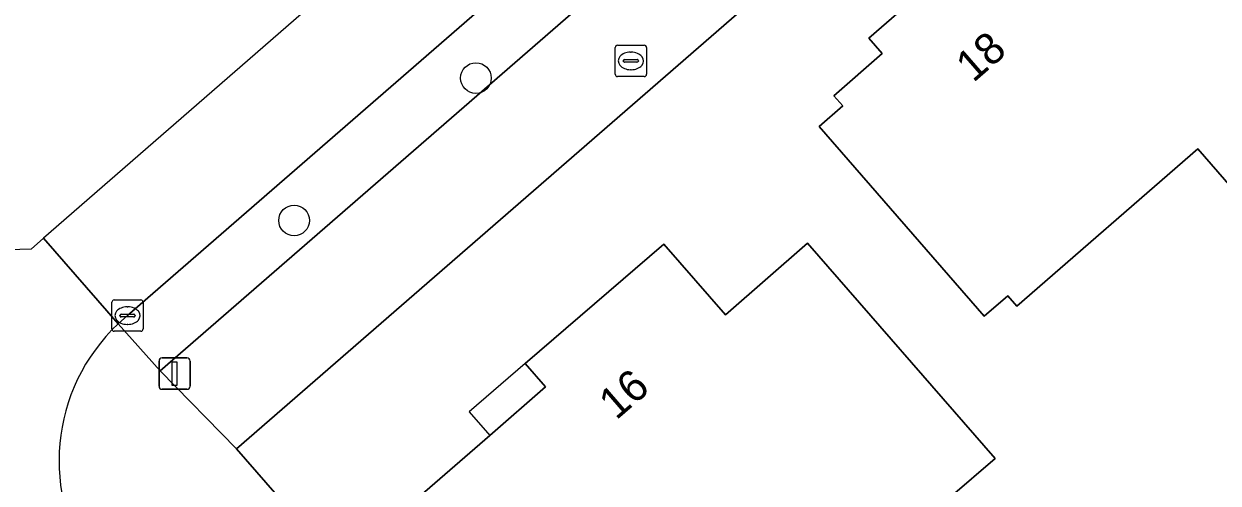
# Model space of a CAD drawing. Extents: x 155887 to 156869, y 383880 to 384678.
# Drawn here: x 156382.93 to 156421.04, y 384440.16 to 384454.83 of the extents above; entities that cross this region are included whole.
import ezdxf

# ---------------------------------------------------------------- set-up
doc = ezdxf.new("R2010")
doc.units = 0
for name, color, linetype in [('IMGEO_Boom', 7, 'Continuous'), ('IMGEO_Brandkraan', 7, 'Continuous'), ('IMGEO_Erf', 7, 'Continuous'), ('IMGEO_Kolk', 7, 'Continuous'), ('IMGEO_Lichtmast', 7, 'Continuous'), ('IMGEO_Pand', 7, 'Continuous'), ('IMGEO_Pand_nummerreeks', 7, 'Continuous'), ('IMGEO_Pand_overbouw', 7, 'Continuous'), ('IMGEO_Parkeervlak_open', 7, 'Continuous'), ('IMGEO_Rijbaan_lokaal_gesloten', 7, 'Continuous'), ('IMGEO_Voetpad_open', 7, 'Continuous')]:
    doc.layers.add(name, color=color, linetype=linetype)

msp = doc.modelspace()

# ---------------------------------------------------------------- linework, layer by layer
at = {"layer": 'IMGEO_Boom'}
for centre in [(156397.358, 384453.103), (156391.556, 384448.552)]:
    msp.add_circle(centre, 0.489, dxfattribs=at)
at = {"layer": 'IMGEO_Brandkraan'}
for p, q in [((156401.802, 384453.223), (156401.802, 384454.075)), ((156401.877, 384454.149), (156402.729, 384454.149)), ((156402.803, 384454.075), (156402.803, 384453.223)), ((156402.104, 384453.692), (156402.502, 384453.692)), ((156402.29, 384453.929), (156402.315, 384453.929)), ((156402.061, 384453.643), (156402.061, 384453.655)), ((156402.499, 384453.606), (156402.101, 384453.606)), ((156402.313, 384453.369), (156402.288, 384453.369)), ((156402.545, 384453.655), (156402.545, 384453.643)), ((156402.729, 384453.149), (156401.877, 384453.149))]:
    msp.add_line(p, q, dxfattribs=at)
for points in [[(156401.802, 384453.223), (156401.802, 384454.075)], [(156401.877, 384454.149), (156402.729, 384454.149)], [(156402.803, 384454.075), (156402.803, 384453.223)], [(156402.729, 384453.149), (156401.877, 384453.149)]]:
    msp.add_lwpolyline(points, dxfattribs=at)
for centre, radius, start, end in [((156401.879, 384454.073), 0.0765, 91.552, 178.448), ((156401.879, 384454.073), 0.0765, 91.552, 178.448), ((156402.727, 384454.073), 0.0765, 1.552, 88.448), ((156402.727, 384454.073), 0.0765, 1.552, 88.448), ((156402.101, 384453.652), 0.0403, 85.8775, 175.7526), ((156402.506, 384453.654), 0.0386, 1.7309, 96.639), ((156402.098, 384453.642), 0.0366, 178.938, 274.7102), ((156402.502, 384453.649), 0.043, 264.8664, 352.4533), ((156401.879, 384453.225), 0.0765, 181.552, 268.448), ((156401.879, 384453.225), 0.0765, 181.552, 268.448), ((156402.727, 384453.225), 0.0765, 271.552, 358.448), ((156402.727, 384453.225), 0.0765, 271.552, 358.448)]:
    msp.add_arc(centre, radius, start, end, dxfattribs=at)
for centre, major_axis, ratio, start_param, end_param in [((156402.289, 384453.649), (-0.387, 0.002), 0.722429, 4.712389, 7.853982), ((156402.314, 384453.649), (-0.39, 0.002), 0.717154, 1.570796, 4.712389)]:
    msp.add_ellipse(centre, major_axis=major_axis, ratio=ratio, start_param=start_param, end_param=end_param, dxfattribs=at)
at = {"layer": 'IMGEO_Erf'}
msp.add_lwpolyline([(156430.543, 384476.776), (156389.717, 384441.255), (156395.616, 384434.473), (156406.119, 384422.397), (156406.157, 384422.354), (156410.068, 384425.765), (156412.949, 384428.279), (156415.013, 384425.914), (156412.131, 384423.4), (156408.214, 384419.982), (156412.691, 384414.822), (156415.043, 384416.866), (156419.696, 384420.911), (156419.499, 384421.137), (156416.935, 384424.076), (156420.898, 384427.52), (156423.456, 384424.576)], dxfattribs=at)
for points in [[(156426.684, 384448.874), (156425.485, 384450.254), (156422.875, 384447.986), (156420.398, 384450.838), (156414.62, 384445.817), (156414.331, 384446.149), (156413.577, 384445.494), (156408.308, 384451.558), (156409.062, 384452.214), (156408.78, 384452.538), (156410.325, 384453.882), (156409.892, 384454.38), (156413.367, 384457.402), (156413.8, 384456.905), (156415.33, 384458.236), (156415.608, 384457.909), (156416.369, 384458.556), (156418.053, 384456.578), (156421.59, 384459.589), (156429.083, 384450.958)], [(156409.623, 384437.24), (156407.212, 384437.436), (156405.698, 384439.194), (156403.052, 384436.916), (156404.585, 384435.135), (156404.447, 384433.838), (156402.64, 384432.283), (156401.326, 384432.344), (156399.565, 384434.364), (156399.324, 384434.154), (156394.935, 384439.187), (156397.8, 384441.687), (156399.576, 384443.236), (156398.927, 384443.98), (156403.352, 384447.797), (156405.319, 384445.543), (156407.941, 384447.831), (156413.931, 384440.948)]]:
    msp.add_lwpolyline(points, close=True, dxfattribs=at)
at = {"layer": 'IMGEO_Kolk'}
for p, q in [((156385.738, 384445.086), (156385.738, 384445.938)), ((156385.813, 384446.012), (156386.665, 384446.012)), ((156386.226, 384445.792), (156386.251, 384445.792)), ((156386.739, 384445.938), (156386.739, 384445.086)), ((156385.997, 384445.506), (156385.997, 384445.518)), ((156386.435, 384445.469), (156386.037, 384445.469)), ((156386.04, 384445.555), (156386.438, 384445.555)), ((156386.481, 384445.518), (156386.481, 384445.506)), ((156386.665, 384445.012), (156385.813, 384445.012)), ((156386.249, 384445.232), (156386.224, 384445.232))]:
    msp.add_line(p, q, dxfattribs=at)
for points in [[(156385.738, 384445.086), (156385.738, 384445.938)], [(156385.813, 384446.012), (156386.665, 384446.012)], [(156386.739, 384445.938), (156386.739, 384445.086)], [(156386.665, 384445.012), (156385.813, 384445.012)]]:
    msp.add_lwpolyline(points, dxfattribs=at)
for centre, radius, start, end in [((156385.815, 384445.936), 0.0765, 91.552, 178.448), ((156385.815, 384445.936), 0.0765, 91.552, 178.448), ((156386.663, 384445.936), 0.0765, 1.552, 88.448), ((156386.663, 384445.936), 0.0765, 1.552, 88.448), ((156386.037, 384445.515), 0.0403, 85.8775, 175.7526), ((156386.034, 384445.505), 0.0366, 178.938, 274.7102), ((156386.438, 384445.512), 0.043, 264.8664, 352.4533), ((156386.442, 384445.517), 0.0386, 1.7309, 96.639), ((156385.815, 384445.088), 0.0765, 181.552, 268.448), ((156385.815, 384445.088), 0.0765, 181.552, 268.448), ((156386.663, 384445.088), 0.0765, 271.552, 358.448), ((156386.663, 384445.088), 0.0765, 271.552, 358.448)]:
    msp.add_arc(centre, radius, start, end, dxfattribs=at)
for centre, major_axis, ratio, start_param, end_param in [((156386.225, 384445.512), (-0.387, 0.002), 0.722429, 4.712389, 7.853982), ((156386.25, 384445.512), (-0.39, 0.002), 0.717154, 1.570796, 4.712389)]:
    msp.add_ellipse(centre, major_axis=major_axis, ratio=ratio, start_param=start_param, end_param=end_param, dxfattribs=at)
at = {"layer": 'IMGEO_Lichtmast'}
for p, q in [((156387.346, 384444.16), (156388.136, 384444.16)), ((156388.136, 384444.16), (156387.346, 384444.16)), ((156387.246, 384443.26), (156387.246, 384444.06)), ((156387.246, 384444.06), (156387.246, 384443.26)), ((156388.236, 384444.06), (156388.236, 384443.26)), ((156388.236, 384443.26), (156388.236, 384444.06)), ((156388.136, 384443.16), (156387.346, 384443.16)), ((156387.346, 384443.16), (156388.136, 384443.16))]:
    msp.add_line(p, q, dxfattribs=at)
msp.add_lwpolyline([(156387.666, 384444.035), (156387.816, 384444.035), (156387.816, 384443.285), (156387.666, 384443.285), (156387.666, 384444.035)], dxfattribs=at)
for centre, start, end in [((156387.346, 384444.06), 90, 180), ((156387.346, 384444.06), 90, 180), ((156388.136, 384444.06), 0, 90), ((156388.136, 384444.06), 360, 90), ((156387.346, 384443.26), 180, 270), ((156387.346, 384443.26), 180, 270), ((156388.136, 384443.26), 270, 0), ((156388.136, 384443.26), 270, 0)]:
    msp.add_arc(centre, 0.1, start, end, dxfattribs=at)
at = {"layer": 'IMGEO_Pand'}
for points in [[(156413.577, 384445.494), (156414.331, 384446.149), (156414.62, 384445.817), (156420.398, 384450.838), (156422.875, 384447.986), (156425.485, 384450.254), (156426.684, 384448.874), (156429.083, 384450.958), (156421.59, 384459.589), (156418.053, 384456.578), (156416.369, 384458.556), (156415.608, 384457.909), (156415.33, 384458.236), (156413.8, 384456.905), (156413.367, 384457.402), (156409.892, 384454.38), (156410.325, 384453.882), (156408.78, 384452.538), (156409.062, 384452.214), (156408.308, 384451.558)], [(156413.931, 384440.948), (156407.941, 384447.831), (156405.319, 384445.543), (156403.352, 384447.797), (156398.927, 384443.98), (156399.576, 384443.236), (156397.8, 384441.687), (156394.935, 384439.187), (156399.324, 384434.154), (156399.565, 384434.364), (156401.326, 384432.344), (156402.64, 384432.283), (156404.447, 384433.838), (156404.585, 384435.135), (156403.052, 384436.916), (156405.698, 384439.194), (156407.212, 384437.436), (156409.623, 384437.24)]]:
    msp.add_lwpolyline(points, close=True, dxfattribs=at)
at = {"layer": 'IMGEO_Pand_overbouw'}
msp.add_lwpolyline([(156398.927, 384443.98), (156397.142, 384442.441), (156397.8, 384441.687), (156399.576, 384443.236)], close=True, dxfattribs=at)
at = {"layer": 'IMGEO_Parkeervlak_open'}
msp.add_lwpolyline([(156581.687, 384615.408), (156579.282, 384613.324), (156578.098, 384612.298), (156551.569, 384589.179), (156512.78, 384555.514), (156507.992, 384551.373), (156500, 384544.42), (156476.04, 384523.575), (156466.428, 384515.254), (156448.887, 384500), (156426.95, 384480.922), (156426.553, 384480.577), (156386.238, 384445.513), (156385.943, 384445.252), (156387.279, 384443.752), (156428.273, 384479.396), (156451.969, 384500), (156477.412, 384522.142), (156500, 384541.752)], dxfattribs=at)
at = {"layer": 'IMGEO_Rijbaan_lokaal_gesloten'}
for points in [[(156478.793, 384530.889), (156431.432, 384489.658), (156431.432, 384489.658), (156433.16, 384487.659), (156430.134, 384485.054), (156428.419, 384487.035), (156428.419, 384487.035), (156383.559, 384447.983), (156385.943, 384445.252), (156386.238, 384445.513), (156426.553, 384480.577), (156426.95, 384480.922), (156448.887, 384500), (156466.428, 384515.254), (156476.04, 384523.575)], [(156385.943, 384445.252), (156383.559, 384447.983), (156383.162, 384447.637), (156374.422, 384447.376), (156369.791, 384452.707), (156362.56, 384446.557)]]:
    msp.add_lwpolyline(points, dxfattribs=at)
msp.add_arc((156390.074, 384440.873), 6.02, 133.328, 216.1542, dxfattribs=at)
at = {"layer": 'IMGEO_Voetpad_open'}
msp.add_lwpolyline([(156562.204, 384591.149), (156563.702, 384592.454), (156571.686, 384599.408), (156571.912, 384599.605), (156578.846, 384605.645), (156579.537, 384606.233), (156584.737, 384610.658), (156582.526, 384613.433), (156578.017, 384609.497), (156509.198, 384549.738), (156500, 384541.752), (156477.412, 384522.142), (156451.969, 384500), (156428.273, 384479.396), (156387.279, 384443.752), (156389.717, 384441.255), (156430.543, 384476.776), (156432.323, 384478.325), (156457.305, 384500), (156479.838, 384519.516), (156485.227, 384524.21), (156487.562, 384526.245), (156500, 384537.079), (156511.059, 384546.712)], close=True, dxfattribs=at)
msp.add_lwpolyline([(156395.616, 384434.473), (156389.717, 384441.255), (156387.279, 384443.752), (156385.943, 384445.252)], dxfattribs=at)
msp.add_arc((156390.074, 384440.873), 6.02, 133.328, 216.1542, dxfattribs=at)

# ---------------------------------------------------------------- texts
at = {"layer": 'IMGEO_Pand_nummerreeks'}
for s, rotation, p in [('18', 41.0115, (156413.229, 384452.935)), ('16', 40.7774, (156401.833, 384442.154))]:
    msp.add_text(s, height=1, rotation=rotation, dxfattribs=at).set_placement(p)

doc.saveas('drawing.dxf')
